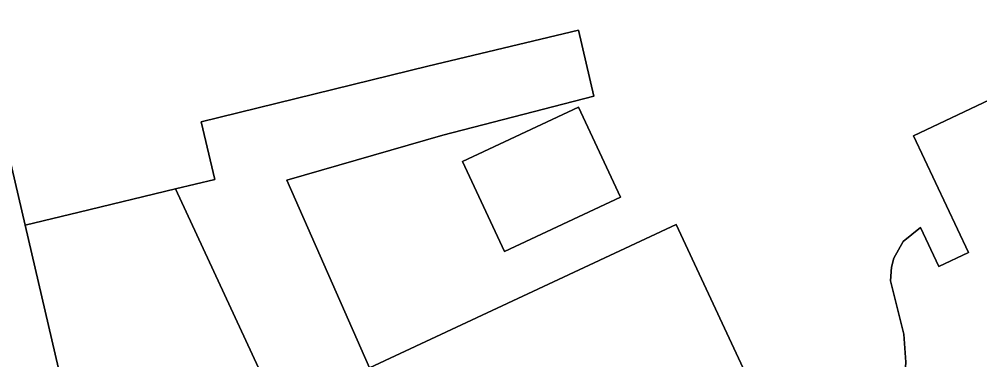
# Model space of a CAD drawing. Extents: x 157320 to 158835, y 386650 to 388491.
# Drawn here: x 157761.37 to 157805.51, y 387773.08 to 387788.7 of the extents above; entities that cross this region are included whole.
import ezdxf

# ---------------------------------------------------------------- set-up
doc = ezdxf.new("R2010")
doc.units = 0
for name, color, linetype in [('IMGEO_Erf', 7, 'Continuous'), ('IMGEO_Groenvoorziening', 7, 'Continuous'), ('IMGEO_Hek', 7, 'Continuous'), ('IMGEO_Pand', 7, 'Continuous'), ('IMGEO_Voetpad_open', 7, 'Continuous')]:
    doc.layers.add(name, color=color, linetype=linetype)

msp = doc.modelspace()

# ---------------------------------------------------------------- linework, layer by layer
at = {"layer": 'IMGEO_Erf'}
for points in [[(157751.015, 387824.836), (157761.637, 387779.261), (157764.125, 387779.858), (157768.546, 387780.92), (157770.363, 387781.356), (157769.732, 387784.002), (157780.137, 387786.545), (157787.068, 387788.204), (157787.767, 387785.172), (157780.84, 387783.385), (157773.659, 387781.323), (157777.46, 387772.709), (157791.548, 387779.289), (157798.235, 387764.975)], [(157805.842, 387768.492), (157804.852, 387768.352), (157804.279, 387768.423), (157803.719, 387768.609), (157802.878, 387769.172), (157802.279, 387769.973), (157802.125, 387770.327), (157801.998, 387771.315), (157802.102, 387772.972), (157802.021, 387774.247), (157801.408, 387776.7), (157801.444, 387777.329), (157801.556, 387777.747), (157801.982, 387778.5), (157802.775, 387779.152), (157803.626, 387777.358), (157804.993, 387778.006), (157802.456, 387783.356), (157816.749, 387790.135)]]:
    msp.add_lwpolyline(points, dxfattribs=at)
msp.add_lwpolyline([(157789.002, 387780.539), (157783.664, 387778.046), (157781.732, 387782.182), (157787.07, 387784.676)], close=True, dxfattribs=at)
at = {"layer": 'IMGEO_Groenvoorziening'}
msp.add_lwpolyline([(157768.546, 387780.92), (157764.125, 387779.858), (157761.637, 387779.261), (157767.618, 387753.602), (157771.36, 387755.368), (157771.728, 387758.828), (157776.643, 387761.098), (157777.884, 387758.447), (157778.791, 387758.876), (157777.561, 387761.522)], close=True, dxfattribs=at)
at = {"layer": 'IMGEO_Hek'}
for points in [[(157787.767, 387785.172), (157787.068, 387788.204), (157780.137, 387786.545)], [(157780.137, 387786.545), (157769.732, 387784.002), (157770.363, 387781.356), (157768.546, 387780.92), (157764.125, 387779.858)], [(157787.767, 387785.172), (157780.84, 387783.385)], [(157777.46, 387772.709), (157773.659, 387781.323), (157780.84, 387783.385)], [(157764.125, 387779.858), (157761.637, 387779.261)]]:
    msp.add_lwpolyline(points, dxfattribs=at)
at = {"layer": 'IMGEO_Pand'}
msp.add_lwpolyline([(157816.749, 387790.135), (157802.456, 387783.356), (157804.993, 387778.006), (157803.626, 387777.358), (157802.775, 387779.152), (157801.982, 387778.5), (157801.556, 387777.747), (157801.444, 387777.329), (157801.408, 387776.7), (157802.021, 387774.247), (157802.102, 387772.972), (157801.998, 387771.315), (157802.125, 387770.327), (157802.279, 387769.973), (157802.878, 387769.172), (157803.719, 387768.609), (157804.279, 387768.423), (157804.852, 387768.352), (157805.842, 387768.492)], dxfattribs=at)
for points in [[(157781.732, 387782.182), (157783.664, 387778.046), (157789.002, 387780.539), (157787.07, 387784.676)], [(157792.131, 387762.142), (157791.728, 387763.055), (157797.242, 387765.581), (157797.627, 387764.722), (157798.235, 387764.975), (157791.548, 387779.289), (157777.46, 387772.709), (157783.032, 387760.878), (157784.186, 387758.429), (157784.75, 387758.69), (157784.354, 387759.587), (157789.801, 387762.139), (157790.254, 387761.268)]]:
    msp.add_lwpolyline(points, close=True, dxfattribs=at)
at = {"layer": 'IMGEO_Voetpad_open'}
for points in [[(157763.354, 387751.589), (157754.534, 387789.007), (157757.085, 387789.468), (157765.687, 387752.69), (157767.618, 387753.602), (157761.637, 387779.261), (157751.015, 387824.836), (157748.247, 387824.238), (157752.019, 387808.053), (157750.191, 387807.63), (157746.406, 387823.84), (157745.81, 387823.711), (157747.84, 387815.028), (157748.477, 387812.302), (157760.434, 387761.155), (157760.598, 387760.418), (157762.736, 387751.297)], [(157787.068, 387788.204), (157780.137, 387786.545), (157769.732, 387784.002), (157770.363, 387781.356), (157768.546, 387780.92), (157777.561, 387761.522), (157778.791, 387758.876), (157780.404, 387759.637), (157781.795, 387760.294), (157783.032, 387760.878), (157777.46, 387772.709), (157773.659, 387781.323), (157780.84, 387783.385), (157787.767, 387785.172)]]:
    msp.add_lwpolyline(points, close=True, dxfattribs=at)

doc.saveas('drawing.dxf')
